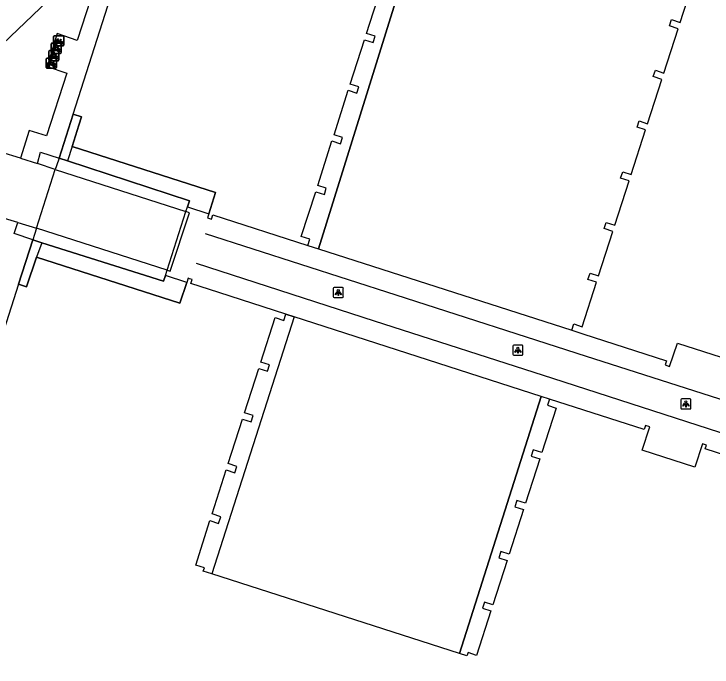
# Model space of a CAD drawing. Extents: x 160676 to 161153, y 383244 to 383713.
# Drawn here: x 160812.1 to 160880.9, y 383301.7 to 383366.1 of the extents above; entities that cross this region are included whole.
import ezdxf

# ---------------------------------------------------------------- set-up
doc = ezdxf.new("R2010")
doc.units = 0
for name, color, linetype in [('IMGEO_Erf', 7, 'Continuous'), ('IMGEO_Fietsenrek', 7, 'Continuous'), ('IMGEO_Lichtpunt', 7, 'Continuous'), ('IMGEO_Lijnafwatering', 7, 'Continuous'), ('IMGEO_Muur', 7, 'Continuous'), ('IMGEO_Pand', 7, 'Continuous'), ('IMGEO_Pand_overbouw', 7, 'Continuous'), ('IMGEO_Rijbaan_lokaal_gesloten', 7, 'Continuous'), ('IMGEO_Rijbaan_lokaal_open', 7, 'Continuous'), ('IMGEO_Voetpad_open', 7, 'Continuous')]:
    doc.layers.add(name, color=color, linetype=linetype)

msp = doc.modelspace()

# ---------------------------------------------------------------- linework, layer by layer
at = {"layer": 'IMGEO_Erf'}
for points in [[(160879.905, 383374.906), (160879.048, 383375.181), (160880.657, 383380.189), (160856.132, 383388.071), (160842.086, 383342.926)], [(160839.699, 383336.207), (160831.574, 383310.879)], [(160855.972, 383303.05), (160864.023, 383328.38)]]:
    msp.add_lwpolyline(points, dxfattribs=at)
at = {"layer": 'IMGEO_Fietsenrek'}
for p, q in [((160815.966, 383362.994), (160815.966, 383363.835)), ((160815.966, 383363.835), (160815.966, 383362.994)), ((160816.041, 383363.919), (160816.882, 383363.919)), ((160816.882, 383363.919), (160816.041, 383363.919)), ((160816.653, 383363.468), (160816.689, 383363.373)), ((160816.966, 383363.844), (160816.966, 383363.003)), ((160816.966, 383363.003), (160816.966, 383363.844)), ((160815.728, 383362.262), (160815.728, 383363.103)), ((160815.728, 383363.103), (160815.728, 383362.262)), ((160815.803, 383363.187), (160816.644, 383363.187)), ((160816.644, 383363.187), (160815.803, 383363.187)), ((160816.891, 383362.919), (160816.05, 383362.919)), ((160816.05, 383362.919), (160816.891, 383362.919)), ((160816.093, 383363.003), (160816.132, 383363.163)), ((160816.127, 383363.003), (160816.093, 383363.003)), ((160816.162, 383363.151), (160816.127, 383363.003)), ((160816.204, 383363.175), (160816.203, 383363.179)), ((160816.245, 383363.003), (160816.211, 383363.145)), ((160816.235, 383363.186), (160816.236, 383363.179)), ((160816.243, 383363.149), (160816.278, 383363.003)), ((160816.278, 383363.003), (160816.245, 383363.003)), ((160816.415, 383362.736), (160816.451, 383362.641)), ((160816.728, 383363.112), (160816.728, 383362.271)), ((160816.728, 383362.271), (160816.728, 383363.112)), ((160815.491, 383361.53), (160815.491, 383362.371)), ((160815.491, 383362.371), (160815.491, 383361.53)), ((160815.566, 383362.455), (160816.407, 383362.455)), ((160816.407, 383362.455), (160815.566, 383362.455)), ((160816.653, 383362.187), (160815.812, 383362.187)), ((160815.812, 383362.187), (160816.653, 383362.187)), ((160815.855, 383362.271), (160815.894, 383362.431)), ((160815.889, 383362.271), (160815.855, 383362.271)), ((160815.924, 383362.419), (160815.889, 383362.271)), ((160815.966, 383362.443), (160815.965, 383362.447)), ((160816.007, 383362.271), (160815.973, 383362.413)), ((160815.997, 383362.454), (160815.998, 383362.447)), ((160816.005, 383362.417), (160816.04, 383362.271)), ((160816.04, 383362.271), (160816.007, 383362.271)), ((160816.178, 383362.004), (160816.214, 383361.909)), ((160816.491, 383362.38), (160816.491, 383361.539)), ((160816.491, 383361.539), (160816.491, 383362.38)), ((160815.253, 383360.798), (160815.253, 383361.639)), ((160815.253, 383361.639), (160815.253, 383360.798)), ((160815.328, 383361.723), (160816.169, 383361.723)), ((160816.169, 383361.723), (160815.328, 383361.723)), ((160816.416, 383361.455), (160815.575, 383361.455)), ((160815.575, 383361.455), (160816.416, 383361.455)), ((160815.618, 383361.539), (160815.657, 383361.699)), ((160815.652, 383361.539), (160815.618, 383361.539)), ((160815.687, 383361.687), (160815.652, 383361.539)), ((160815.729, 383361.711), (160815.728, 383361.715)), ((160815.77, 383361.539), (160815.736, 383361.681)), ((160815.76, 383361.722), (160815.761, 383361.715)), ((160815.768, 383361.685), (160815.803, 383361.539)), ((160815.803, 383361.539), (160815.77, 383361.539)), ((160816.253, 383361.648), (160816.253, 383360.807)), ((160816.253, 383360.807), (160816.253, 383361.648)), ((160816.178, 383360.723), (160815.337, 383360.723)), ((160815.337, 383360.723), (160816.178, 383360.723)), ((160815.38, 383360.807), (160815.419, 383360.967)), ((160815.414, 383360.807), (160815.38, 383360.807)), ((160815.449, 383360.955), (160815.414, 383360.807)), ((160815.491, 383360.979), (160815.49, 383360.983)), ((160815.532, 383360.807), (160815.498, 383360.949)), ((160815.522, 383360.99), (160815.523, 383360.983)), ((160815.53, 383360.953), (160815.565, 383360.807)), ((160815.565, 383360.807), (160815.532, 383360.807)), ((160815.94, 383361.272), (160815.976, 383361.177))]:
    msp.add_line(p, q, dxfattribs=at)
for points in [[(160816.3, 383363.393), (160816.248, 383363.303), (160816.208, 383363.278), (160816.209, 383363.325), (160816.264, 383363.419)], [(160816.279, 383363.445), (160816.374, 383363.609), (160816.46, 383363.595), (160816.462, 383363.586), (160816.406, 383363.575), (160816.379, 383363.53), (160816.635, 383363.489)], [(160816.575, 383363.201), (160816.525, 383363.201), (160816.334, 383363.452), (160816.315, 383363.42)], [(160816.622, 383363.464), (160816.365, 383363.505), (160816.348, 383363.476), (160816.515, 383363.256), (160816.622, 383363.464)], [(160816.67, 383363.366), (160816.64, 383363.443), (160816.531, 383363.225), (160816.574, 383363.225)], [(160816.635, 383363.489), (160816.66, 383363.538), (160816.654, 383363.542), (160816.631, 383363.546), (160816.619, 383363.553), (160816.618, 383363.556), (160816.62, 383363.561), (160816.715, 383363.546), (160816.717, 383363.536), (160816.707, 383363.523), (160816.695, 383363.517), (160816.681, 383363.523), (160816.653, 383363.468)], [(160816.041, 383362.713), (160816.136, 383362.877), (160816.222, 383362.863), (160816.224, 383362.854), (160816.168, 383362.843), (160816.141, 383362.798), (160816.397, 383362.757)], [(160816.337, 383362.469), (160816.287, 383362.469), (160816.096, 383362.72), (160816.077, 383362.688)], [(160816.384, 383362.732), (160816.127, 383362.773), (160816.11, 383362.744), (160816.277, 383362.524), (160816.384, 383362.732)], [(160816.432, 383362.634), (160816.402, 383362.711), (160816.293, 383362.493), (160816.336, 383362.493)], [(160816.397, 383362.757), (160816.422, 383362.806), (160816.416, 383362.81), (160816.393, 383362.814), (160816.381, 383362.821), (160816.38, 383362.824), (160816.382, 383362.829), (160816.477, 383362.814), (160816.479, 383362.804), (160816.469, 383362.791), (160816.457, 383362.785), (160816.443, 383362.791), (160816.415, 383362.736)], [(160816.604, 383363.225), (160816.724, 383363.224), (160816.68, 383363.338)], [(160816.7, 383363.345), (160816.755, 383363.2), (160816.605, 383363.2)], [(160815.804, 383361.981), (160815.899, 383362.145), (160815.985, 383362.131), (160815.987, 383362.122), (160815.931, 383362.111), (160815.904, 383362.066), (160816.16, 383362.025)], [(160816.147, 383362), (160815.89, 383362.041), (160815.873, 383362.012), (160816.04, 383361.792), (160816.147, 383362)], [(160816.062, 383362.661), (160816.01, 383362.571), (160815.97, 383362.546), (160815.971, 383362.593), (160816.026, 383362.687)], [(160816.16, 383362.025), (160816.185, 383362.074), (160816.179, 383362.078), (160816.156, 383362.082), (160816.144, 383362.089), (160816.143, 383362.092), (160816.145, 383362.097), (160816.24, 383362.082), (160816.242, 383362.072), (160816.232, 383362.059), (160816.22, 383362.053), (160816.206, 383362.059), (160816.178, 383362.004)], [(160816.366, 383362.493), (160816.486, 383362.492), (160816.442, 383362.606)], [(160816.462, 383362.613), (160816.517, 383362.468), (160816.367, 383362.468)], [(160815.566, 383361.249), (160815.661, 383361.413), (160815.747, 383361.399), (160815.749, 383361.39), (160815.693, 383361.379), (160815.666, 383361.334), (160815.922, 383361.293)], [(160815.825, 383361.929), (160815.773, 383361.839), (160815.733, 383361.814), (160815.734, 383361.861), (160815.789, 383361.955)], [(160816.1, 383361.737), (160816.05, 383361.737), (160815.859, 383361.988), (160815.84, 383361.956)], [(160815.922, 383361.293), (160815.947, 383361.342), (160815.941, 383361.346), (160815.918, 383361.35), (160815.906, 383361.357), (160815.905, 383361.36), (160815.907, 383361.365), (160816.002, 383361.35), (160816.004, 383361.34), (160815.994, 383361.327), (160815.982, 383361.321), (160815.968, 383361.327), (160815.94, 383361.272)], [(160816.195, 383361.902), (160816.165, 383361.979), (160816.056, 383361.761), (160816.099, 383361.761)], [(160816.129, 383361.761), (160816.249, 383361.76), (160816.205, 383361.874)], [(160816.225, 383361.881), (160816.28, 383361.736), (160816.13, 383361.736)], [(160815.587, 383361.197), (160815.535, 383361.107), (160815.495, 383361.082), (160815.496, 383361.129), (160815.551, 383361.223)], [(160815.862, 383361.005), (160815.812, 383361.005), (160815.621, 383361.256), (160815.602, 383361.224)], [(160815.909, 383361.268), (160815.652, 383361.309), (160815.635, 383361.28), (160815.802, 383361.06), (160815.909, 383361.268)], [(160815.957, 383361.17), (160815.927, 383361.247), (160815.818, 383361.029), (160815.861, 383361.029)], [(160815.891, 383361.029), (160816.011, 383361.028), (160815.967, 383361.142)], [(160815.987, 383361.149), (160816.042, 383361.004), (160815.892, 383361.004)]]:
    msp.add_lwpolyline(points, dxfattribs=at)
for centre, radius, start, end in [((160816.044, 383363.841), 0.0779, 92.4484, 184.28452), ((160816.044, 383363.841), 0.0779, 92.4484, 184.28452), ((160816.206, 383363.304), 0.159, 62.67661, 242.13685), ((160816.206, 383363.304), 0.129, 63.31916, 238.90302), ((160816.206, 383363.304), 0.129, 283.60429, 43.43025), ((160816.206, 383363.304), 0.159, 283.5766, 46.60424), ((160816.733, 383363.22), 0.159, 187.0065, 105.77075), ((160816.888, 383363.841), 0.0779, 2.4484, 94.28452), ((160816.888, 383363.841), 0.0779, 2.4484, 94.28452), ((160815.806, 383363.109), 0.0779, 92.4484, 184.28452), ((160815.806, 383363.109), 0.0779, 92.4484, 184.28452), ((160815.968, 383362.572), 0.159, 62.67661, 242.13685), ((160815.968, 383362.572), 0.129, 63.31916, 238.90302), ((160816.044, 383362.997), 0.0779, 182.4484, 274.28452), ((160816.044, 383362.997), 0.0779, 182.4484, 274.28452), ((160816.186, 383363.175), 0.0499, 12.8025, 158.69338), ((160816.206, 383363.304), 0.159, 253.99666, 271.78671), ((160816.186, 383363.175), 0.0174, 12.8025, 163.45023), ((160816.206, 383363.304), 0.129, 253.41502, 269.02044), ((160816.733, 383363.22), 0.159, 113.3408, 178.32165), ((160816.733, 383363.22), 0.129, 113.92302, 177.95563), ((160816.733, 383363.22), 0.129, 188.67146, 104.58832), ((160816.65, 383363.109), 0.0779, 2.4484, 94.28452), ((160816.65, 383363.109), 0.0779, 2.4484, 94.28452), ((160816.888, 383362.997), 0.0779, 272.4484, 4.28452), ((160816.888, 383362.997), 0.0779, 272.4484, 4.28452), ((160815.569, 383362.377), 0.0779, 92.4484, 184.28452), ((160815.569, 383362.377), 0.0779, 92.4484, 184.28452), ((160815.806, 383362.265), 0.0779, 182.4484, 274.28452), ((160815.806, 383362.265), 0.0779, 182.4484, 274.28452), ((160815.948, 383362.443), 0.0499, 12.8025, 158.69338), ((160815.968, 383362.572), 0.159, 253.99666, 271.78671), ((160815.948, 383362.443), 0.0174, 12.8025, 163.45023), ((160815.968, 383362.572), 0.129, 253.41502, 269.02044), ((160815.968, 383362.572), 0.129, 283.60429, 43.43025), ((160815.968, 383362.572), 0.159, 283.5766, 46.60424), ((160816.495, 383362.488), 0.159, 113.3408, 178.32165), ((160816.495, 383362.488), 0.159, 187.0065, 105.77075), ((160816.495, 383362.488), 0.129, 113.92302, 177.95563), ((160816.495, 383362.488), 0.129, 188.67146, 104.58832), ((160816.413, 383362.377), 0.0779, 2.4484, 94.28452), ((160816.413, 383362.377), 0.0779, 2.4484, 94.28452), ((160816.65, 383362.265), 0.0779, 272.4484, 4.28452), ((160816.65, 383362.265), 0.0779, 272.4484, 4.28452), ((160815.331, 383361.645), 0.0779, 92.4484, 184.28452), ((160815.331, 383361.645), 0.0779, 92.4484, 184.28452), ((160815.569, 383361.533), 0.0779, 182.4484, 274.28452), ((160815.569, 383361.533), 0.0779, 182.4484, 274.28452), ((160815.731, 383361.84), 0.159, 62.67661, 242.13685), ((160815.731, 383361.84), 0.129, 63.31916, 238.90302), ((160815.711, 383361.711), 0.0499, 12.8025, 158.69338), ((160815.731, 383361.84), 0.159, 253.99666, 271.78671), ((160815.711, 383361.711), 0.0174, 12.8025, 163.45023), ((160815.731, 383361.84), 0.129, 253.41502, 269.02044), ((160815.731, 383361.84), 0.129, 283.60429, 43.43025), ((160815.731, 383361.84), 0.159, 283.5766, 46.60424), ((160816.258, 383361.756), 0.159, 113.3408, 178.32165), ((160816.258, 383361.756), 0.159, 187.0065, 105.77075), ((160816.258, 383361.756), 0.129, 113.92302, 177.95563), ((160816.258, 383361.756), 0.129, 188.67146, 104.58832), ((160816.175, 383361.645), 0.0779, 2.4484, 94.28452), ((160816.175, 383361.645), 0.0779, 2.4484, 94.28452), ((160816.413, 383361.533), 0.0779, 272.4484, 4.28452), ((160816.413, 383361.533), 0.0779, 272.4484, 4.28452), ((160815.331, 383360.801), 0.0779, 182.4484, 274.28452), ((160815.331, 383360.801), 0.0779, 182.4484, 274.28452), ((160815.493, 383361.108), 0.159, 62.67661, 242.13685), ((160815.493, 383361.108), 0.129, 63.31916, 238.90302), ((160815.473, 383360.979), 0.0499, 12.8025, 158.69338), ((160815.493, 383361.108), 0.159, 253.99666, 271.78671), ((160815.473, 383360.979), 0.0174, 12.8025, 163.45023), ((160815.493, 383361.108), 0.129, 253.41502, 269.02044), ((160815.493, 383361.108), 0.129, 283.60429, 43.43025), ((160815.493, 383361.108), 0.159, 283.5766, 46.60424), ((160816.02, 383361.024), 0.159, 113.3408, 178.32165), ((160816.02, 383361.024), 0.159, 187.0065, 105.77075), ((160816.02, 383361.024), 0.129, 113.92302, 177.95563), ((160816.02, 383361.024), 0.129, 188.67146, 104.58832), ((160816.175, 383360.801), 0.0779, 272.4484, 4.28452), ((160816.175, 383360.801), 0.0779, 272.4484, 4.28452)]:
    msp.add_arc(centre, radius, start, end, dxfattribs=at)
at = {"layer": 'IMGEO_Lichtpunt'}
for p, q in [((160843.534, 383339.023), (160843.534, 383338.216)), ((160843.534, 383339.023), (160843.534, 383338.216)), ((160844.436, 383339.118), (160843.628, 383339.118)), ((160844.436, 383339.118), (160843.628, 383339.118)), ((160844.53, 383338.216), (160844.53, 383339.023)), ((160844.53, 383338.216), (160844.53, 383339.023)), ((160843.628, 383338.122), (160844.436, 383338.122)), ((160843.628, 383338.122), (160844.436, 383338.122)), ((160861.239, 383333.334), (160861.239, 383332.527)), ((160861.239, 383333.334), (160861.239, 383332.527)), ((160862.141, 383333.429), (160861.333, 383333.429)), ((160862.141, 383333.429), (160861.333, 383333.429)), ((160862.235, 383332.527), (160862.235, 383333.334)), ((160862.235, 383332.527), (160862.235, 383333.334)), ((160861.333, 383332.433), (160862.141, 383332.433)), ((160861.333, 383332.433), (160862.141, 383332.433)), ((160877.797, 383328.037), (160877.797, 383327.23)), ((160877.797, 383328.037), (160877.797, 383327.23)), ((160878.699, 383328.132), (160877.891, 383328.132)), ((160878.699, 383328.132), (160877.891, 383328.132)), ((160878.793, 383327.23), (160878.793, 383328.037)), ((160878.793, 383327.23), (160878.793, 383328.037)), ((160877.891, 383327.136), (160878.699, 383327.136)), ((160877.891, 383327.136), (160878.699, 383327.136))]:
    msp.add_line(p, q, dxfattribs=at)
for points in [[(160843.908, 383338.687), (160843.947, 383338.659), (160843.759, 383338.397), (160843.721, 383338.424), (160843.908, 383338.687)], [(160844.01, 383338.639), (160844.057, 383338.639), (160844.057, 383338.317), (160844.01, 383338.317), (160844.01, 383338.639)], [(160844.12, 383338.659), (160844.158, 383338.686), (160844.345, 383338.424), (160844.306, 383338.396), (160844.12, 383338.659)], [(160861.613, 383332.998), (160861.652, 383332.97), (160861.464, 383332.708), (160861.426, 383332.735), (160861.613, 383332.998)], [(160861.715, 383332.95), (160861.762, 383332.95), (160861.762, 383332.628), (160861.715, 383332.628), (160861.715, 383332.95)], [(160861.825, 383332.97), (160861.863, 383332.997), (160862.05, 383332.735), (160862.011, 383332.707), (160861.825, 383332.97)], [(160878.171, 383327.701), (160878.21, 383327.673), (160878.022, 383327.411), (160877.984, 383327.438), (160878.171, 383327.701)], [(160878.273, 383327.653), (160878.32, 383327.653), (160878.32, 383327.331), (160878.273, 383327.331), (160878.273, 383327.653)], [(160878.383, 383327.673), (160878.421, 383327.7), (160878.608, 383327.438), (160878.569, 383327.41), (160878.383, 383327.673)]]:
    msp.add_lwpolyline(points, dxfattribs=at)
for centre in [(160844.033, 383338.821), (160861.738, 383333.132), (160878.296, 383327.835)]:
    msp.add_circle(centre, 0.0994, dxfattribs=at)
for centre, start, end in [((160843.628, 383339.023), 90, 180), ((160843.628, 383339.023), 90, 180), ((160844.436, 383339.023), 0, 90), ((160844.436, 383339.023), 0, 90), ((160843.628, 383338.216), 180, 270), ((160843.628, 383338.216), 180, 270), ((160844.436, 383338.216), 270, 0), ((160844.436, 383338.216), 270, 360), ((160861.333, 383333.334), 90, 180), ((160861.333, 383333.334), 90, 180), ((160862.141, 383333.334), 0, 90), ((160862.141, 383333.334), 0, 90), ((160861.333, 383332.527), 180, 270), ((160861.333, 383332.527), 180, 270), ((160862.141, 383332.527), 270, 0), ((160862.141, 383332.527), 270, 360), ((160877.891, 383328.037), 90, 180), ((160877.891, 383328.037), 90, 180), ((160878.699, 383328.037), 0, 90), ((160878.699, 383328.037), 0, 90), ((160877.891, 383327.23), 180, 270), ((160877.891, 383327.23), 180, 270), ((160878.699, 383327.23), 270, 0), ((160878.699, 383327.23), 270, 360)]:
    msp.add_arc(centre, 0.0946, start, end, dxfattribs=at)
at = {"layer": 'IMGEO_Lijnafwatering'}
for points in [[(160849.732, 383338.36), (160830.959, 383344.395)], [(160847.617, 383335.798), (160830.048, 383341.461)], [(160868.505, 383332.325), (160849.732, 383338.36)], [(160865.186, 383330.134), (160847.617, 383335.798)], [(160887.278, 383326.29), (160868.505, 383332.325)], [(160882.755, 383324.471), (160865.186, 383330.134)]]:
    msp.add_lwpolyline(points, dxfattribs=at)
at = {"layer": 'IMGEO_Muur'}
for points in [[(160841.04, 383343.261), (160842.086, 383342.926), (160856.132, 383388.071), (160880.657, 383380.189), (160879.048, 383375.181), (160879.905, 383374.906)], [(160827.157, 383340.806), (160827.467, 383340.706), (160829.359, 383346.481), (160829.019, 383346.59)], [(160827.157, 383340.806), (160829.019, 383346.59)], [(160838.871, 383336.492), (160839.699, 383336.207), (160831.574, 383310.879)], [(160864.867, 383328.119), (160864.023, 383328.38), (160855.972, 383303.05)]]:
    msp.add_lwpolyline(points, dxfattribs=at)
at = {"layer": 'IMGEO_Pand'}
for points in [[(160867.043, 383334.896), (160867.238, 383335.515), (160868.087, 383335.247), (160869.485, 383339.629), (160868.641, 383339.91), (160868.847, 383340.529), (160869.692, 383340.248), (160871.105, 383344.644), (160870.256, 383344.913), (160870.449, 383345.523), (160871.298, 383345.254), (160872.701, 383349.62), (160871.858, 383349.903), (160872.066, 383350.524), (160872.91, 383350.24), (160874.325, 383354.637), (160873.478, 383354.91), (160873.676, 383355.527), (160874.524, 383355.255), (160875.918, 383359.618), (160875.076, 383359.906), (160875.288, 383360.524), (160876.13, 383360.236), (160877.518, 383364.611), (160876.675, 383364.896), (160876.887, 383365.522), (160877.73, 383365.236), (160879.155, 383369.642)], [(160841.04, 383343.261), (160841.229, 383343.88), (160840.378, 383344.139), (160841.81, 383348.528), (160842.66, 383348.265), (160842.854, 383348.891), (160842.004, 383349.154), (160843.413, 383353.561), (160844.259, 383353.285), (160844.459, 383353.898), (160843.613, 383354.174), (160845.021, 383358.546), (160845.869, 383358.274), (160846.067, 383358.892), (160845.22, 383359.164), (160846.623, 383363.535), (160847.469, 383363.26), (160847.668, 383363.871), (160846.821, 383364.146), (160848.234, 383368.548)], [(160817.895, 383356.208), (160821.316, 383366.858)], [(160817.895, 383356.208), (160818.738, 383355.941), (160818.474, 383355.112), (160817.804, 383353.008)], [(160817.804, 383353.008), (160831.926, 383348.464), (160831.263, 383346.385)], [(160816.527, 383351.866), (160816.262, 383351.119), (160816.128, 383350.738)], [(160817.34, 383351.6), (160816.527, 383351.866)], [(160829.166, 383347.047), (160829.365, 383347.666), (160817.34, 383351.6)], [(160816.128, 383350.738), (160829.019, 383346.59)], [(160829.019, 383346.59), (160829.166, 383347.047)], [(160831.263, 383346.385), (160831.136, 383345.987), (160831.542, 383345.857), (160831.67, 383346.257), (160841.04, 383343.261)], [(160814.279, 383344.95), (160814.1, 383344.346), (160813.938, 383343.795)], [(160827.157, 383340.806), (160814.279, 383344.95)], [(160813.938, 383343.795), (160814.799, 383343.524)], [(160814.799, 383343.524), (160826.818, 383339.731), (160826.991, 383340.278)], [(160814.299, 383342.092), (160813.316, 383339.185), (160812.507, 383339.449)], [(160829.097, 383339.614), (160828.408, 383337.572), (160814.299, 383342.092)], [(160826.991, 383340.278), (160827.157, 383340.806)], [(160838.871, 383336.492), (160832.267, 383338.602), (160829.489, 383339.49), (160829.624, 383339.888), (160829.384, 383339.967), (160829.233, 383340.016), (160829.097, 383339.614)], [(160812.507, 383339.449), (160809.099, 383328.814), (160809.87, 383328.567), (160809.547, 383327.538), (160808.776, 383327.786), (160807.505, 383323.835), (160808.276, 383323.587), (160807.93, 383322.528), (160807.159, 383322.776), (160805.888, 383318.832), (160806.658, 383318.584), (160806.332, 383317.554), (160805.562, 383317.803), (160804.281, 383313.834), (160805.052, 383313.585), (160804.718, 383312.546), (160803.946, 383312.793), (160802.682, 383308.844), (160803.453, 383308.597), (160803.105, 383307.552), (160802.409, 383307.77), (160802.332, 383307.794), (160796.79, 383290.554)], [(160831.574, 383310.879), (160830.725, 383311.151), (160830.832, 383311.487), (160829.983, 383311.755), (160831.382, 383316.14), (160832.226, 383315.856), (160832.443, 383316.505), (160831.6, 383316.788), (160832.989, 383321.138), (160833.834, 383320.857), (160834.039, 383321.476), (160833.194, 383321.756), (160834.595, 383326.141), (160835.44, 383325.862), (160835.646, 383326.485), (160834.801, 383326.764), (160836.206, 383331.124), (160837.054, 383330.853), (160837.251, 383331.472), (160836.403, 383331.742), (160837.818, 383336.16), (160838.66, 383335.873), (160838.871, 383336.492)], [(160867.043, 383334.896), (160868.121, 383334.553), (160876.396, 383331.898), (160876.264, 383331.478), (160876.665, 383331.338), (160877.463, 383333.622), (160882.602, 383331.976), (160881.867, 383329.671), (160882.269, 383329.542), (160882.406, 383329.971), (160891.752, 383326.936)], [(160864.867, 383328.119), (160864.664, 383327.508), (160865.509, 383327.228), (160864.09, 383322.848), (160863.256, 383323.095), (160863.054, 383322.489), (160863.899, 383322.209), (160862.491, 383317.853), (160861.642, 383318.119), (160861.447, 383317.495), (160862.296, 383317.229), (160860.89, 383312.837), (160860.04, 383313.103), (160859.845, 383312.478), (160860.695, 383312.213), (160859.278, 383307.843), (160858.429, 383308.112), (160858.235, 383307.499), (160859.084, 383307.231), (160857.664, 383302.832), (160856.823, 383303.124), (160856.714, 383302.812), (160855.972, 383303.05)], [(160889.564, 383320.185), (160880.203, 383323.201), (160880.326, 383323.579), (160879.916, 383323.714), (160879.174, 383321.41), (160873.984, 383323.076), (160874.726, 383325.379), (160874.318, 383325.508), (160874.197, 383325.127), (160864.867, 383328.119)], [(160855.972, 383303.05), (160831.574, 383310.879)]]:
    msp.add_lwpolyline(points, dxfattribs=at)
at = {"layer": 'IMGEO_Pand_overbouw'}
for points in [[(160816.527, 383351.866), (160817.34, 383351.6), (160829.365, 383347.666), (160829.166, 383347.047), (160831.263, 383346.385), (160831.926, 383348.464), (160817.804, 383353.008), (160818.474, 383355.112), (160818.738, 383355.941), (160817.895, 383356.208)], [(160826.991, 383340.278), (160826.818, 383339.731), (160814.799, 383343.524), (160813.938, 383343.795), (160812.507, 383339.449), (160813.316, 383339.185), (160814.299, 383342.092), (160828.408, 383337.572), (160829.097, 383339.614)]]:
    msp.add_lwpolyline(points, close=True, dxfattribs=at)
at = {"layer": 'IMGEO_Rijbaan_lokaal_gesloten'}
msp.add_lwpolyline([(160814.279, 383344.95), (160816.128, 383350.738)], dxfattribs=at)
at = {"layer": 'IMGEO_Rijbaan_lokaal_open'}
for points in [[(160806.021, 383358.402), (160806.548, 383358.908), (160816.836, 383368.789), (160818.816, 383371.007), (160818.954, 383371.207)], [(160812.694, 383351.868), (160810.777, 383352.46), (160806.701, 383353.778)], [(160812.694, 383351.868), (160814.381, 383351.347)], [(160816.128, 383350.738), (160814.381, 383351.347)], [(160812.457, 383345.502), (160810.812, 383346.001)], [(160812.457, 383345.502), (160814.279, 383344.95)]]:
    msp.add_lwpolyline(points, dxfattribs=at)
at = {"layer": 'IMGEO_Voetpad_open'}
for points in [[(160820.49, 383370.251), (160818.286, 383363.462), (160816.31, 383364.162), (160815.328, 383360.895), (160817.277, 383360.223), (160815.278, 383354.045), (160813.56, 383354.584), (160812.694, 383351.868)], [(160816.527, 383351.866), (160817.895, 383356.208)], [(160814.381, 383351.347), (160814.697, 383352.441), (160816.527, 383351.866)], [(160817.804, 383353.008), (160817.34, 383351.6)], [(160829.166, 383347.047), (160831.263, 383346.385)], [(160813.938, 383343.795), (160812.099, 383344.43), (160812.457, 383345.502)], [(160812.507, 383339.449), (160813.938, 383343.795)], [(160814.799, 383343.524), (160814.299, 383342.092)], [(160841.04, 383343.261), (160842.086, 383342.926)], [(160842.086, 383342.926), (160867.043, 383334.896)], [(160829.097, 383339.614), (160826.991, 383340.278)], [(160839.699, 383336.207), (160838.871, 383336.492)], [(160864.023, 383328.38), (160839.699, 383336.207)], [(160864.867, 383328.119), (160864.023, 383328.38)]]:
    msp.add_lwpolyline(points, dxfattribs=at)

doc.saveas('drawing.dxf')
